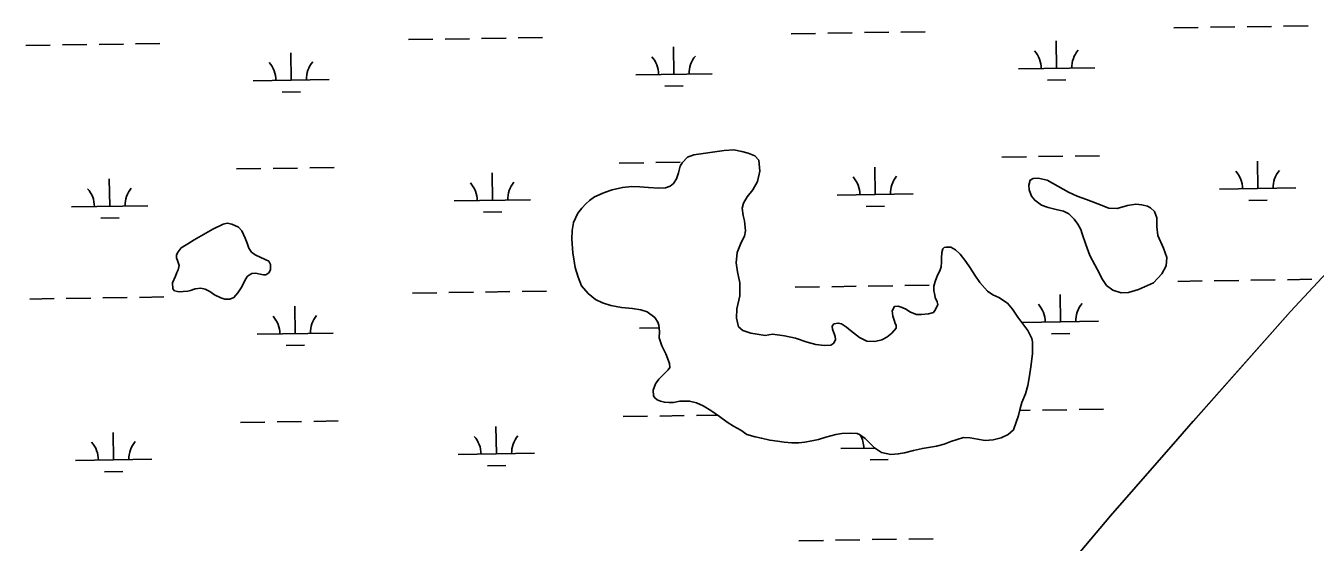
# Model space of a CAD drawing. Extents: x 3823584 to 3861785, y 301729 to 327625.
# Drawn here: x 3834790 to 3836481, y 316386 to 317064 of the extents above; entities that cross this region are included whole.
import ezdxf

# ---------------------------------------------------------------- set-up
doc = ezdxf.new("R2010")
doc.units = 0
doc.layers.add('V-TOPO-SHOR', color=7, linetype='Continuous')
doc.layers.add('V-WETL-SWMP', color=7, linetype='Continuous')

msp = doc.modelspace()

# ---------------------------------------------------------------- linework, layer by layer
at = {"layer": 'V-TOPO-SHOR'}
for points in [[(3835728.1, 316533.4), (3835718.6, 316538.6), (3835710.1, 316544.1), (3835700.1, 316551.3), (3835689, 316559.4), (3835678.9, 316565.6), (3835670.2, 316569.2), (3835661, 316571.7), (3835648.4, 316571.4), (3835640, 316570), (3835633.7, 316569.7), (3835627.9, 316570.1), (3835622.9, 316571.4), (3835618.5, 316573.5), (3835615.5, 316575.8), (3835615.3, 316575.8), (3835613.7, 316578.7), (3835613.4, 316586), (3835616.4, 316594.2), (3835620.8, 316600.6), (3835623.7, 316603.7), (3835627.4, 316606.9), (3835632.8, 316612.5), (3835634.9, 316615.9), (3835634.6, 316621.2), (3835629.8, 316633.7), (3835624.4, 316644.4), (3835621.2, 316654.9), (3835621.4, 316663.1), (3835620.8, 316671.5), (3835619.4, 316675.4), (3835615.2, 316681.4), (3835605.4, 316688.7), (3835597.2, 316691.5), (3835585.9, 316693.2), (3835571.7, 316694.4), (3835557.5, 316697.2), (3835546.7, 316700.5), (3835537.5, 316705.2), (3835528, 316712.7), (3835519.2, 316722.9), (3835514.7, 316734.1), (3835511.1, 316747), (3835507.8, 316766.4), (3835506.4, 316784.2), (3835506.8, 316795.5), (3835508.8, 316805.8), (3835514.5, 316818.4), (3835519.7, 316824.8), (3835525.1, 316830.3), (3835529.8, 316835.1), (3835536.1, 316839.9), (3835549.4, 316845.5), (3835559.6, 316848.8), (3835573, 316851.8), (3835585.1, 316853.4), (3835595.9, 316853), (3835606.9, 316852), (3835620.8, 316851.1), (3835629.5, 316851.7), (3835635.5, 316853.9), (3835639.9, 316857), (3835643.8, 316863.4), (3835646.4, 316871), (3835648.7, 316880), (3835651.3, 316884.2), (3835658.3, 316891.9), (3835666.4, 316894.6), (3835678.7, 316896.5), (3835691.1, 316898.5), (3835706.3, 316900.7), (3835718.9, 316901.3), (3835729.4, 316899), (3835737.6, 316897), (3835746.5, 316893.4), (3835751.8, 316887.7), (3835753, 316873.2), (3835750.2, 316859.8), (3835744, 316848.7), (3835736.7, 316839.8), (3835731.6, 316831.6), (3835730, 316824.7), (3835731.2, 316815.3), (3835732.8, 316808.2), (3835734.5, 316795.1), (3835733.2, 316788), (3835728.8, 316779.8), (3835723.4, 316766.6), (3835722, 316753.2), (3835723.7, 316741.4), (3835726.7, 316727), (3835726.8, 316709.9), (3835722.8, 316692.8), (3835722.3, 316680.7), (3835725.3, 316669.2), (3835730.6, 316664.3), (3835741.2, 316660.7), (3835749.6, 316659.4), (3835760.3, 316657.9), (3835769.8, 316659.3), (3835785.3, 316657.4)], [(3836199.1, 316738.1), (3836186, 316762.9), (3836180.6, 316777.1), (3836176, 316791), (3836173.9, 316796.7), (3836170.1, 316804), (3836165.1, 316810.6), (3836158.2, 316817.3), (3836151.3, 316820.7), (3836141.6, 316823.2), (3836131.1, 316825.5), (3836122.4, 316828.8), (3836113.7, 316835.3), (3836109.2, 316840.6), (3836106.5, 316848.9), (3836105.9, 316855), (3836107.7, 316861.6), (3836111.6, 316863.7), (3836118.1, 316864.3), (3836130, 316861.7), (3836158, 316846), (3836169.3, 316840.5), (3836181.4, 316836.2), (3836196.2, 316830.5), (3836210.7, 316824.9), (3836221.7, 316824.4), (3836235.1, 316828.2), (3836246.1, 316829.9), (3836254, 316829.4), (3836261.3, 316827.4), (3836265.6, 316825.1), (3836270.6, 316820.4), (3836273.8, 316812.3), (3836273.7, 316800.2), (3836275.1, 316788.9), (3836282.6, 316772.4), (3836286.9, 316760.1), (3836285.9, 316749.1), (3836280.2, 316738.5), (3836269.3, 316726.9), (3836249.7, 316718), (3836236.6, 316714.3), (3836226.8, 316713.6), (3836216, 316717.2), (3836207.6, 316723.5), (3836201.5, 316732.6), (3836199.1, 316738.1)], [(3834983.4, 316718.9), (3834983, 316727), (3834986.6, 316735.7), (3834988.7, 316740.4), (3834990.5, 316744.1), (3834991.5, 316749.6), (3834989.9, 316754.9), (3834988.3, 316759.8), (3834988.2, 316763.5), (3834990.3, 316767.7), (3834994.2, 316772.7), (3835002.8, 316778.1), (3835011.2, 316783.1), (3835035.7, 316797.2), (3835049.3, 316803.9), (3835054.5, 316805), (3835060.8, 316804), (3835069.3, 316799.9), (3835073.8, 316795.2), (3835078.3, 316785.5), (3835080.7, 316779), (3835082.9, 316772.2), (3835086.6, 316767.2), (3835091.3, 316763.6), (3835098.5, 316760.2), (3835109, 316755.4), (3835111.4, 316750.9), (3835111.2, 316744.1), (3835109.1, 316740.1), (3835105.2, 316737.5), (3835102.3, 316737.5), (3835097.9, 316738.2), (3835091.8, 316739.5), (3835086.8, 316738.9), (3835081.1, 316735.4), (3835078, 316730.9), (3835073.6, 316721.7), (3835068.7, 316713.8), (3835063.5, 316707.5), (3835058, 316705.3), (3835051.4, 316705.5), (3835046.2, 316707.3), (3835038, 316711.2), (3835031.9, 316715.6), (3835025.6, 316718.7), (3835020.1, 316719.7), (3835012.8, 316718.9), (3835006.5, 316717), (3835003.1, 316716.1), (3834997, 316715.3), (3834992.6, 316715), (3834989.4, 316715.5), (3834985.7, 316716.3), (3834983.4, 316718.9)], [(3836561.6, 316810.5), (3836449.1, 316689.4), (3836321.6, 316545.5), (3836301.3, 316522.3)], [(3835785.3, 316657.4), (3835800, 316654.1), (3835815.1, 316649.2), (3835826.6, 316645.9), (3835837.7, 316644.7), (3835846.1, 316645), (3835850.3, 316647.7), (3835852.3, 316652.7), (3835852, 316656.6), (3835851.5, 316657.9), (3835848.3, 316666), (3835848, 316670.2), (3835850.3, 316672.9), (3835855.8, 316674), (3835860, 316673), (3835866.9, 316668.6), (3835872.2, 316664.4), (3835883.8, 316655.3), (3835893.6, 316650.4), (3835903.8, 316650), (3835913, 316651.9), (3835919.5, 316655.4), (3835926, 316660.9), (3835932, 316667.3), (3835932, 316671.2), (3835930.7, 316673.6), (3835929.6, 316676.7), (3835927.7, 316683.3), (3835926.6, 316690.1), (3835929.7, 316695.9), (3835934.4, 316696.2), (3835939.9, 316694.4), (3835944.4, 316692.1), (3835950.5, 316688.4), (3835958.4, 316685.4), (3835965, 316685.4), (3835974.4, 316686), (3835980.7, 316687.9), (3835983.6, 316691.9), (3835986.7, 316698.5), (3835985.8, 316702.1), (3835983.2, 316707.4), (3835982.6, 316710.8), (3835981.3, 316716.8), (3835981.2, 316722.3), (3835983, 316728.6), (3835986.3, 316736.8), (3835989.2, 316742.6), (3835991, 316747.9), (3835991.4, 316753.9), (3835991.4, 316759.2), (3835991.6, 316766.8), (3835992.9, 316771.3), (3835994.7, 316773.1), (3835997.8, 316773.7), (3836003.4, 316773.5), (3836009.7, 316770.1), (3836015.8, 316764.4), (3836023.2, 316755), (3836028.8, 316746.6), (3836034.9, 316737), (3836041.8, 316727.3), (3836051.6, 316715.8), (3836058.5, 316710.9), (3836066.7, 316707.6), (3836077.8, 316700), (3836084.4, 316692.2), (3836091.6, 316682), (3836104.6, 316664.5), (3836109.7, 316653.8), (3836110.5, 316649.4), (3836110.7, 316633.6), (3836108.4, 316616.8), (3836106.7, 316604.7), (3836104.7, 316592.3), (3836101.6, 316581.3), (3836096.7, 316569.9), (3836094.5, 316562), (3836092.4, 316552.8), (3836085.8, 316534.1), (3836078.7, 316527.8), (3836069.6, 316523.5), (3836059.3, 316521), (3836048.8, 316519.9), (3836038.6, 316521.6), (3836029.1, 316523.4), (3836020.4, 316523.8), (3836011.8, 316521.4), (3836003.7, 316518.7), (3835995, 316515.2), (3835984.8, 316512.5), (3835974.1, 316510.6), (3835966.2, 316509.5), (3835954.4, 316507), (3835942.9, 316504), (3835934.7, 316502.4), (3835924.8, 316501.8), (3835912.7, 316504.3), (3835903.4, 316510.5), (3835897.3, 316516.5), (3835891.2, 316522.5)], [(3835891.2, 316522.5), (3835883.8, 316527.9), (3835880.7, 316529), (3835872.3, 316529.7), (3835860.7, 316529), (3835852.9, 316527.7), (3835839.5, 316524.4), (3835830.1, 316521.4), (3835821.1, 316519.5), (3835812.2, 316517.9), (3835804.1, 316517), (3835794.9, 316516.9), (3835784.9, 316517.9), (3835776.2, 316519.1), (3835766, 316520.4), (3835755.2, 316522.9), (3835747, 316524.9), (3835736.2, 316528), (3835728.1, 316533.4)], [(3836140.4, 316334.9), (3836212.8, 316421.1), (3836301.3, 316522.3)]]:
    msp.add_lwpolyline(points, dxfattribs=at)
at = {"layer": 'V-WETL-SWMP'}
for p, q in [((3835794.2, 317053.7), (3835826.2, 317054.2)), ((3835842.2, 317054.4), (3835874.2, 317054.9)), ((3835890.2, 317055.2), (3835922.1, 317055.7)), ((3835938.1, 317055.9), (3835970.1, 317056.4)), ((3836296, 317061.4), (3836328, 317061.9)), ((3836344, 317062.2), (3836376, 317062.7)), ((3836392, 317062.9), (3836424, 317063.4)), ((3836440, 317063.7), (3836472, 317064.1)), ((3834790.5, 317038.2), (3834822.5, 317038.7)), ((3834838.5, 317039), (3834870.5, 317039.5)), ((3834886.5, 317039.7), (3834918.5, 317040.2)), ((3834934.5, 317040.4), (3834966.4, 317040.9)), ((3835292.3, 317046), (3835324.3, 317046.5)), ((3835340.3, 317046.7), (3835372.3, 317047.2)), ((3835388.3, 317047.4), (3835420.3, 317047.9)), ((3835436.3, 317048.2), (3835468.3, 317048.7)), ((3835640.4, 317000.6), (3835639.8, 317036.6)), ((3836142.2, 317008.3), (3836141.7, 317044.3)), ((3835138.5, 316992.8), (3835138, 317028.8)), ((3836092.2, 317007.5), (3836192.2, 317009.1)), ((3835088.5, 316992.1), (3835188.5, 316993.6)), ((3835590.4, 316999.8), (3835690.4, 317001.3)), ((3836130.5, 316992.7), (3836154.5, 316993.1)), ((3835126.8, 316977.2), (3835150.8, 316977.6)), ((3835628.6, 316985), (3835652.6, 316985.3)), ((3835568.8, 316884), (3835600.8, 316884.5)), ((3835616.7, 316884.8), (3835648.7, 316885.3)), ((3836070.6, 316891.8), (3836102.6, 316892.3)), ((3836118.6, 316892.5), (3836150.6, 316893)), ((3836166.6, 316893.2), (3836198.6, 316893.7)), ((3836406.1, 316850.5), (3836405.6, 316886.5)), ((3835066.9, 316876.3), (3835098.9, 316876.8)), ((3835114.9, 316877), (3835146.9, 316877.5)), ((3835162.9, 316877.8), (3835194.9, 316878.3)), ((3835402.4, 316835), (3835401.9, 316871)), ((3835904.3, 316842.8), (3835903.7, 316878.8)), ((3834900.6, 316827.3), (3834900, 316863.3)), ((3836356.1, 316849.7), (3836456.1, 316851.3)), ((3835352.4, 316834.3), (3835452.4, 316835.8)), ((3835854.3, 316842), (3835954.3, 316843.5)), ((3836394.4, 316834.9), (3836418.4, 316835.3)), ((3834850.6, 316826.5), (3834950.6, 316828.1)), ((3835390.7, 316819.4), (3835414.7, 316819.8)), ((3835892.5, 316827.1), (3835916.5, 316827.5)), ((3834888.8, 316811.7), (3834912.8, 316812)), ((3835393.4, 316714.8), (3835425.4, 316715.3)), ((3835441.4, 316715.5), (3835473.4, 316716)), ((3835799.3, 316721.1), (3835831.3, 316721.6)), ((3835847.3, 316721.8), (3835879.3, 316722.3)), ((3835895.3, 316722.5), (3835927.3, 316723)), ((3835943.3, 316723.3), (3835975.3, 316723.8)), ((3836301.1, 316728.8), (3836333.1, 316729.3)), ((3836349.1, 316729.5), (3836381.1, 316730)), ((3836397.1, 316730.3), (3836429.1, 316730.8)), ((3836445.1, 316731), (3836477.1, 316731.5)), ((3834795.6, 316705.6), (3834827.6, 316706.1)), ((3834843.6, 316706.3), (3834875.6, 316706.8)), ((3834891.6, 316707.1), (3834923.6, 316707.6)), ((3834939.6, 316707.8), (3834971.6, 316708.3)), ((3835297.4, 316713.3), (3835329.4, 316713.8)), ((3835345.4, 316714.1), (3835377.4, 316714.6)), ((3836147.4, 316675.7), (3836146.8, 316711.7)), ((3835143.7, 316660.2), (3835143.1, 316696.2)), ((3835595.5, 316667.2), (3835621, 316667.6)), ((3836097.4, 316674.9), (3836197.3, 316676.4)), ((3835093.7, 316659.4), (3835193.6, 316661)), ((3836135.6, 316660.1), (3836159.6, 316660.4)), ((3835131.9, 316644.6), (3835155.9, 316645)), ((3835573.9, 316551.4), (3835605.9, 316551.9)), ((3835621.9, 316552.1), (3835653.9, 316552.6)), ((3835669.9, 316552.9), (3835697.3, 316553.3)), ((3836093.9, 316559.4), (3836107.7, 316559.6)), ((3836123.7, 316559.9), (3836155.7, 316560.4)), ((3836171.7, 316560.6), (3836203.7, 316561.1)), ((3834905.7, 316494.7), (3834905.2, 316530.6)), ((3835072, 316543.7), (3835104, 316544.1)), ((3835120, 316544.4), (3835152, 316544.9)), ((3835168, 316545.1), (3835200, 316545.6)), ((3835407.6, 316502.4), (3835407, 316538.4)), ((3834855.7, 316493.9), (3834955.7, 316495.4)), ((3835357.6, 316501.6), (3835457.5, 316503.2)), ((3835859.4, 316509.4), (3835904.1, 316510)), ((3834893.9, 316479), (3834917.9, 316479.4)), ((3835395.8, 316486.8), (3835419.8, 316487.1)), ((3835897.6, 316494.5), (3835921.6, 316494.9)), ((3835804.4, 316388.4), (3835836.4, 316388.9)), ((3835852.4, 316389.2), (3835884.4, 316389.7)), ((3835900.4, 316389.9), (3835932.4, 316390.4)), ((3835948.4, 316390.6), (3835980.4, 316391.1))]:
    msp.add_line(p, q, dxfattribs=at)
for points in [[(3835760.3, 316657.9), (3835749.6, 316659.4), (3835741.2, 316660.7), (3835730.6, 316664.3), (3835725.3, 316669.2), (3835722.3, 316680.7), (3835722.8, 316692.8), (3835726.8, 316709.9), (3835726.7, 316727), (3835723.7, 316741.4), (3835722, 316753.2), (3835723.4, 316766.6), (3835728.8, 316779.8), (3835733.2, 316788), (3835734.5, 316795.1), (3835732.8, 316808.2), (3835731.2, 316815.3), (3835730, 316824.7), (3835731.6, 316831.6), (3835736.7, 316839.8), (3835744, 316848.7), (3835750.2, 316859.8), (3835753, 316873.2), (3835751.8, 316887.7), (3835746.5, 316893.4), (3835737.6, 316897), (3835729.4, 316899), (3835718.9, 316901.3), (3835706.3, 316900.7), (3835691.1, 316898.5), (3835678.7, 316896.5), (3835666.4, 316894.6), (3835658.3, 316891.9), (3835651.3, 316884.2), (3835648.7, 316880), (3835646.4, 316871), (3835643.8, 316863.4), (3835639.9, 316857), (3835635.5, 316853.9), (3835629.5, 316851.7), (3835620.8, 316851.1), (3835606.9, 316852), (3835595.9, 316853), (3835585.1, 316853.4), (3835573, 316851.8), (3835559.6, 316848.8), (3835549.4, 316845.5), (3835536.1, 316839.9), (3835529.8, 316835.1), (3835525.1, 316830.3), (3835519.7, 316824.8), (3835514.5, 316818.4), (3835508.8, 316805.8), (3835506.8, 316795.5), (3835506.4, 316784.2), (3835507.8, 316766.4), (3835511.1, 316747), (3835514.7, 316734.1), (3835519.2, 316722.9), (3835528, 316712.7), (3835537.5, 316705.2), (3835546.7, 316700.5), (3835557.5, 316697.2), (3835571.7, 316694.4), (3835585.9, 316693.2), (3835597.2, 316691.5), (3835605.4, 316688.7), (3835615.2, 316681.4), (3835619.4, 316675.4), (3835620.8, 316671.5), (3835621.4, 316663.1), (3835621.2, 316654.9), (3835624.4, 316644.4), (3835629.8, 316633.7), (3835634.6, 316621.2), (3835634.9, 316615.9), (3835632.8, 316612.5), (3835627.4, 316606.9), (3835623.7, 316603.7), (3835620.8, 316600.6), (3835616.4, 316594.2), (3835613.4, 316586), (3835613.7, 316578.7), (3835615.3, 316575.8), (3835615.5, 316575.8), (3835618.5, 316573.5), (3835622.9, 316571.4), (3835627.9, 316570.1), (3835633.7, 316569.7), (3835640, 316570), (3835648.4, 316571.4), (3835661, 316571.7), (3835670.2, 316569.2), (3835678.9, 316565.6), (3835689, 316559.4), (3835700.1, 316551.3), (3835710.1, 316544.1), (3835718.6, 316538.6), (3835728.1, 316533.4), (3835736.2, 316528), (3835747, 316524.9)], [(3836561.6, 316810.5), (3836449.1, 316689.4), (3836321.5, 316545.5), (3836301.3, 316522.3), (3836212.8, 316421.1), (3836140.4, 316334.9)], [(3835903.4, 316510.5), (3835912.7, 316504.3), (3835924.8, 316501.8), (3835934.7, 316502.4), (3835942.9, 316504), (3835954.4, 316507), (3835966.2, 316509.5), (3835974.1, 316510.6), (3835984.8, 316512.5), (3835995, 316515.2), (3836003.7, 316518.7), (3836011.8, 316521.4), (3836020.4, 316523.8), (3836029.1, 316523.4), (3836038.6, 316521.6), (3836048.8, 316519.9), (3836059.3, 316521), (3836069.6, 316523.5), (3836078.7, 316527.8), (3836085.8, 316534.1), (3836092.4, 316552.8), (3836094.5, 316562), (3836096.7, 316569.9), (3836101.6, 316581.3), (3836104.7, 316592.3), (3836106.7, 316604.7), (3836108.4, 316616.8), (3836110.7, 316633.6), (3836110.5, 316649.4), (3836109.7, 316653.8), (3836104.6, 316664.5), (3836091.6, 316682), (3836084.4, 316692.2), (3836077.8, 316700), (3836066.7, 316707.6), (3836058.5, 316710.9), (3836051.6, 316715.8), (3836041.8, 316727.3), (3836034.9, 316737), (3836028.8, 316746.6), (3836023.2, 316755), (3836015.8, 316764.4), (3836009.7, 316770.1), (3836003.4, 316773.5), (3835997.8, 316773.7), (3835994.7, 316773.1), (3835992.9, 316771.3), (3835991.6, 316766.8), (3835991.4, 316759.2), (3835991.4, 316753.9), (3835991, 316747.9), (3835989.2, 316742.6), (3835986.3, 316736.8), (3835983, 316728.6), (3835981.2, 316722.3), (3835981.3, 316716.8), (3835982.6, 316710.8), (3835983.2, 316707.4), (3835985.8, 316702.1), (3835986.7, 316698.5), (3835983.6, 316691.9), (3835980.7, 316687.9), (3835974.4, 316686), (3835965, 316685.4), (3835958.4, 316685.4), (3835950.5, 316688.4), (3835944.4, 316692.1), (3835939.9, 316694.4), (3835934.4, 316696.2), (3835929.7, 316695.9), (3835926.6, 316690.1), (3835927.7, 316683.3), (3835929.6, 316676.7), (3835930.7, 316673.6), (3835932, 316671.2), (3835932, 316667.3), (3835926, 316660.9), (3835919.5, 316655.4), (3835913, 316651.9), (3835903.8, 316650), (3835893.6, 316650.4), (3835883.8, 316655.3), (3835872.2, 316664.4), (3835866.9, 316668.6), (3835860, 316673), (3835855.8, 316674), (3835850.3, 316672.9), (3835848, 316670.2), (3835848.3, 316666), (3835851.5, 316657.9), (3835852, 316656.6), (3835852.3, 316652.7), (3835850.3, 316647.7), (3835846.1, 316645), (3835837.7, 316644.7), (3835826.6, 316645.9), (3835815.1, 316649.2), (3835800, 316654.1), (3835785.3, 316657.4), (3835769.8, 316659.3), (3835760.3, 316657.9)], [(3835747, 316524.9), (3835755.2, 316522.9), (3835766, 316520.4), (3835776.2, 316519.1), (3835784.9, 316517.9), (3835794.9, 316516.9), (3835804.1, 316517), (3835812.2, 316517.9), (3835821.1, 316519.5), (3835830.1, 316521.4), (3835839.5, 316524.4), (3835852.9, 316527.7), (3835860.7, 316529), (3835872.3, 316529.7), (3835880.7, 316529), (3835883.8, 316527.9), (3835891.2, 316522.5), (3835897.3, 316516.5), (3835903.4, 316510.5)]]:
    msp.add_lwpolyline(points, dxfattribs=at)
for points in [[(3836216, 316717.2), (3836226.8, 316713.6), (3836236.6, 316714.3), (3836249.7, 316718), (3836269.3, 316726.9), (3836280.2, 316738.5), (3836285.9, 316749.1), (3836286.9, 316760.1), (3836282.6, 316772.4), (3836275.1, 316788.9), (3836273.7, 316800.2), (3836273.8, 316812.3), (3836270.6, 316820.4), (3836265.6, 316825.1), (3836261.3, 316827.4), (3836254, 316829.4), (3836246.1, 316829.9), (3836235.1, 316828.2), (3836221.7, 316824.4), (3836210.7, 316824.9), (3836196.2, 316830.5), (3836181.4, 316836.2), (3836169.3, 316840.5), (3836158, 316846), (3836130, 316861.7), (3836118.1, 316864.3), (3836111.6, 316863.7), (3836107.7, 316861.6), (3836105.9, 316855), (3836106.5, 316848.9), (3836109.2, 316840.6), (3836113.7, 316835.3), (3836122.4, 316828.8), (3836131.1, 316825.5), (3836141.6, 316823.2), (3836151.3, 316820.7), (3836158.2, 316817.3), (3836165.1, 316810.6), (3836170.1, 316804), (3836173.9, 316796.7), (3836176, 316791), (3836180.6, 316777.1), (3836186, 316762.9), (3836199.1, 316738.1), (3836201.5, 316732.6), (3836207.6, 316723.5)], [(3834992.6, 316715), (3834997, 316715.3), (3835003.1, 316716.1), (3835006.5, 316717), (3835012.8, 316718.9), (3835020.1, 316719.7), (3835025.6, 316718.7), (3835031.9, 316715.6), (3835038, 316711.2), (3835046.2, 316707.3), (3835051.4, 316705.5), (3835058, 316705.3), (3835063.5, 316707.5), (3835068.7, 316713.8), (3835073.6, 316721.7), (3835078, 316730.9), (3835081.1, 316735.4), (3835086.8, 316738.9), (3835091.8, 316739.5), (3835097.9, 316738.2), (3835102.3, 316737.5), (3835105.2, 316737.5), (3835109.1, 316740.1), (3835111.2, 316744.1), (3835111.4, 316750.9), (3835109, 316755.4), (3835098.5, 316760.2), (3835091.4, 316763.6), (3835086.6, 316767.2), (3835082.9, 316772.2), (3835080.7, 316779), (3835078.3, 316785.5), (3835073.8, 316795.2), (3835069.3, 316799.9), (3835060.8, 316804), (3835054.5, 316805), (3835049.3, 316803.9), (3835035.7, 316797.2), (3835011.2, 316783.1), (3835002.8, 316778.1), (3834994.2, 316772.7), (3834990.3, 316767.7), (3834988.2, 316763.5), (3834988.3, 316759.8), (3834989.9, 316754.9), (3834991.5, 316749.6), (3834990.5, 316744.1), (3834988.7, 316740.4), (3834986.6, 316735.7), (3834983, 316727), (3834983.4, 316718.9), (3834985.7, 316716.3), (3834989.4, 316715.5)]]:
    msp.add_lwpolyline(points, close=True, dxfattribs=at)
for centre, start, end in [((3835585.1, 317000.2), 0.1115, 41.6552), ((3835695.6, 317001.9), 140.1115, 181.6552), ((3836087, 317007.9), 0.1115, 41.6552), ((3836197.5, 317009.6), 140.1115, 181.6552), ((3835083.3, 316992.5), 0.1115, 41.6552), ((3835193.8, 316994.2), 140.1115, 181.6552), ((3836350.9, 316850.1), 0.1115, 41.6552), ((3836461.4, 316851.8), 140.1115, 181.6552), ((3834845.3, 316826.9), 0.1115, 41.6552), ((3834955.8, 316828.6), 140.1115, 181.6552), ((3835347.2, 316834.6), 0.1115, 41.6552), ((3835457.7, 316836.4), 140.1115, 181.6552), ((3835849, 316842.4), 0.1115, 41.6552), ((3835959.5, 316844.1), 140.1115, 181.6552), ((3836092.1, 316675.3), 0.1115, 41.6552), ((3836202.6, 316677), 140.1115, 181.6552), ((3835088.4, 316659.8), 0.1115, 41.6552), ((3835198.9, 316661.5), 140.1115, 181.6552), ((3834850.5, 316494.3), 0.1115, 41.6552), ((3834960.9, 316496), 140.1115, 181.6552), ((3835352.3, 316502), 0.1115, 41.6552), ((3835462.8, 316503.7), 140.1115, 181.6552), ((3835854.2, 316509.8), 0.1115, 29.8097)]:
    msp.add_arc(centre, 35.2, start, end, dxfattribs=at)

doc.saveas('drawing.dxf')
